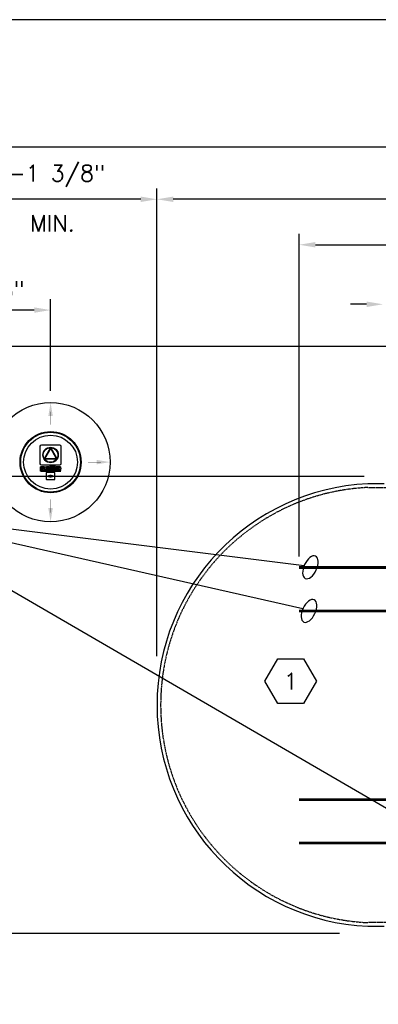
# Model space of a CAD drawing. Extents: x 1529 to 4201, y -422 to 622.
# Tile 351 of 460: x 3236 to 3335, y -16 to 256. Entities that reach past the tile are written whole.
import ezdxf
from ezdxf.enums import TextEntityAlignment as Align

# ---------------------------------------------------------------- set-up
doc = ezdxf.new("R2010")
doc.units = 0
doc.header["$MEASUREMENT"] = 0
doc.header["$PDSIZE"] = 1
doc.linetypes.add('HIDDEN3', pattern=[0.1875, 0.125, -0.0625])
doc.linetypes.add('TANK-SLAB$0$DASHED', pattern=[0.75, 0.5, -0.25])
doc.layers.get('0').update_dxf_attribs({"linetype": 'CONTINUOUS'})
doc.layers.get('DEFPOINTS').update_dxf_attribs({"linetype": 'CONTINUOUS'})
for name, color, linetype in [('DIM', 3, 'CONTINUOUS'), ('FREEZE-OUTLINE-TITLES', 60, 'CONTINUOUS'), ('MONITOR-WELL-COVER', 2, 'CONTINUOUS'), ('REBAR', 4, 'TANK-SLAB$0$DASHED'), ('TANK-SLAB', 6, 'CONTINUOUS'), ('TANK-SLOPE', 3, 'CONTINUOUS'), ('TANK-UST', 5, 'CONTINUOUS'), ('TEXT', 3, 'CONTINUOUS')]:
    doc.layers.add(name, color=color, linetype=linetype)
doc.styles.add('SIMPLEX', font='simplex')
doc.styles.add('TANK-SLAB$0$SIMPLEX', font='simplex')
doc.dimstyles.new('DIM48', dxfattribs={"dimscale": 48, "dimtxt": 0.09375, "dimasz": 0.09375, "dimexe": 0.0625, "dimexo": 0.0625, "dimgap": 0.0625, "dimtad": 1, "dimdec": 4, "dimzin": 3, "dimdsep": 46, "dimlunit": 4, "dimtxsty": 'SIMPLEX', "dimcen": 0, "dimclrd": 3, "dimclre": 3, "dimclrt": 3, "dimadec": 0, "dimazin": 0, "dimtfac": 1, "dimtdec": 4, "dimtofl": 0, "dimtmove": 2, "dimatfit": 3, "dimfxl": 1, "dimfrac": 2, "dimtolj": 1, "dimtzin": 3, "dimarcsym": 0})

# ---------------------------------------------------------------- blocks, each defined once
blk = doc.blocks.new('TANK-SLAB$0$HEX')
at = {"color": 3}
blk.add_lwpolyline([(-0.0577, 0.1), (-0.1155, 0), (-0.0577, -0.1), (0.0577, -0.1), (0.1155, 0), (0.0577, 0.1)], close=True, dxfattribs=at)
at = {"color": 3, "style": 'TANK-SLAB$0$SIMPLEX'}
blk.add_attdef('D#', text='', height=0.08, dxfattribs=at).set_placement((0, 0), align=Align.MIDDLE)
blk = doc.blocks.new('A$C50C34665')
at = {"layer": 'MONITOR-WELL-COVER', "color": 2}
for points in [[(-14.3, 5.8), (-14.3, 4.5), (-14.7, 4.5), (-14.7, 3.4), (-14.3, 3.4), (-14.3, 1), (-12.6, 1), (-12.6, 3.4), (-11.7, 3.4), (-11.7, 4.5), (-12.6, 4.5), (-12.6, 5.4, -0.414214), (-12.3, 5.7), (-11.7, 5.7), (-11.7, 6.7)], [(-3.3, 4.2), (-3.3, 4.2), (-3.3, 5.6), (-4.7, 5.6), (-4.7, 1), (-3.1, 1), (-3.1, 2.9, -0.414214), (-2.2, 3.8), (-2, 3.8), (-2, 5.6, 0.015515), (-2.1, 5.6, 0.024733), (-2.1, 5.6, 0.005946), (-2.2, 5.6, 0.01287), (-2.2, 5.7, 0.049414), (-2.3, 5.7, 0.053929), (-2.4, 5.7, 0.036627), (-2.5, 5.6, 0.042565), (-2.5, 5.6, 0.006291), (-2.6, 5.6, 0.008872), (-2.6, 5.6, 0.009321), (-2.7, 5.5, 0.009742), (-2.7, 5.5, 0.028906), (-2.8, 5.5, 0.027693), (-2.9, 5.4, 0.02663), (-2.9, 5.3, 0.041647), (-2.9, 5.3, 0.000265), (-3, 5.3, 0.000163), (-3, 5.2, 0.000116), (-3, 5.1, 0.000666), (-3.1, 5.1, 0.034843), (-3.1, 5, 0.014153), (-3.1, 4.9, 0.001676), (-3.1, 4.9, -0.00303), (-3.1, 4.8, -0.000398), (-3.1, 4.7, 0.000724), (-3.2, 4.7, 0.00166), (-3.2, 4.6, 0.006697), (-3.2, 4.5, 0.003794), (-3.2, 4.5, 0.000693), (-3.2, 4.4, 0.000272), (-3.2, 4.4, 0.00002), (-3.3, 4.2, 0.002677), (-3.3, 4.2, 0.000101), (-3.3, 4.2)]]:
    blk.add_lwpolyline(points, format="xyb", dxfattribs=at)
for points in [[(9.3, 6.7), (9.3, 6.3), (14.2, 6.3, -0.414214), (14.6, 5.9), (14.6, 0.8, -0.414214), (14.2, 0.4), (-14.5, 0.4), (-14.2, 0), (14.2, 0, 0.414214), (15, 0.9), (15, 5.9, 0.414214), (14.2, 6.7)], [(-11.1, 5.7), (-10.1, 5.7, 0.414214), (-9.8, 6.1), (-9.8, 6.4, 0.414214), (-10.1, 6.7), (-11.1, 6.7, 0.414214), (-11.4, 6.4), (-11.4, 6.1, 0.414214)], [(2.2, 2.2), (1.9, 2.1), (1.8, 2.1), (1.6, 2), (1.4, 2), (1.2, 2), (0.9, 2), (0.7, 2), (0.5, 2), (0.3, 2), (0.1, 2.1), (0, 2.2), (-0.1, 2.3), (-0.2, 2.4), (-0.2, 2.5), (-0.2, 2.9), (2.3, 2.9), (2.3, 3), (2.3, 3.1), (2.3, 3.3), (2.4, 3.4), (2.4, 3.6), (2.4, 3.7, 1), (-1.8, 3.7), (-1.8, 3.5), (-1.8, 3.2), (-1.8, 3), (-1.8, 2.7), (-1.7, 2.5), (-1.7, 2.3), (-1.6, 2), (-1.5, 1.9), (-1.4, 1.7), (-1.3, 1.6), (-1.2, 1.4), (-1, 1.3), (-0.8, 1.2), (-0.6, 1.1), (-0.4, 1), (-0.2, 1), (0.1, 1), (0.5, 0.9), (0.7, 0.9), (1, 1), (1.3, 1), (1.4, 1), (1.6, 1.1), (1.8, 1.1), (2, 1.2), (2, 1.2)], [(1.1, 3.7), (1.1, 3.9, 1), (-0.3, 3.9), (-0.3, 3.7)], [(4.9, 5.7), (5.9, 5.7, 0.414214), (6.3, 6.1), (6.3, 6.4, 0.414214), (5.9, 6.7), (4.9, 6.7, 0.414214), (4.6, 6.4), (4.6, 6.1, 0.414214)], [(9.8, 1.2), (9.8, 2), (9.1, 2, -0.414214), (8.7, 2.5), (8.7, 4.1), (9.8, 4.1), (9.8, 5.6), (8.7, 5.6), (8.7, 6.5), (7.8, 6.5, -0.161868), (6.5, 4.9), (6.5, 4.1), (7, 4.1), (7, 1.8), (7.1, 1.7), (7.1, 1.5), (7.2, 1.4), (7.3, 1.3), (7.3, 1.2), (7.5, 1.2), (7.5, 1.1), (7.8, 1), (8, 1), (8.1, 0.9), (8.3, 0.9), (8.5, 0.9), (8.7, 0.9), (8.8, 1), (9, 1), (9.1, 1), (9.3, 1), (9.4, 1.1), (9.6, 1.1)], [(11.7, 2.5), (11.7, 2.9), (14.1, 2.9), (14.2, 3), (14.2, 3.1), (14.2, 3.3), (14.2, 3.4), (14.2, 3.6), (14.2, 3.7, 1), (10.1, 3.7), (10.1, 3.5), (10.1, 3.2), (10.1, 3), (10.1, 2.7), (10.1, 2.5), (10.2, 2.3), (10.3, 2), (10.4, 1.9), (10.5, 1.7), (10.6, 1.6), (10.7, 1.4), (10.9, 1.3), (11.1, 1.2), (11.2, 1.1), (11.5, 1), (11.7, 1), (12, 1), (12.4, 0.9), (12.6, 0.9), (12.9, 1), (13.1, 1), (13.3, 1), (13.5, 1.1), (13.7, 1.1), (13.9, 1.2), (13.9, 1.2), (14.1, 2.2), (13.8, 2.1), (13.7, 2.1), (13.5, 2), (13.3, 2), (13.1, 2), (12.8, 2), (12.6, 2), (12.4, 2), (12.2, 2), (12, 2.1), (11.9, 2.2), (11.8, 2.3), (11.7, 2.4)], [(13, 3.7), (13, 3.9, 1), (11.6, 3.9), (11.6, 3.7)]]:
    blk.add_lwpolyline(points, format="xyb", close=True, dxfattribs=at)
for points in [[(-11.7, 6.7), (-11.8, 6.8), (-11.9, 6.8), (-12, 6.8), (-12, 6.8), (-12.1, 6.8), (-12.1, 6.8), (-12.2, 6.8), (-12.2, 6.8), (-12.3, 6.8), (-12.3, 6.8), (-12.3, 6.8), (-12.4, 6.8), (-12.4, 6.8), (-12.5, 6.8), (-12.5, 6.8), (-12.5, 6.8), (-12.6, 6.8), (-12.6, 6.8), (-12.7, 6.8), (-12.7, 6.8), (-12.8, 6.8), (-12.8, 6.8), (-12.8, 6.8), (-12.9, 6.8), (-12.9, 6.8), (-13, 6.8), (-13, 6.8), (-13.1, 6.8), (-13.1, 6.8), (-13.2, 6.8), (-13.2, 6.8), (-13.2, 6.8), (-13.3, 6.8), (-13.3, 6.8), (-13.3, 6.8), (-13.4, 6.8), (-13.4, 6.8), (-13.4, 6.7), (-13.5, 6.7), (-13.5, 6.7), (-13.5, 6.7), (-13.5, 6.7), (-13.5, 6.7), (-13.6, 6.7), (-13.6, 6.7), (-13.6, 6.7), (-13.6, 6.7), (-13.7, 6.7), (-13.7, 6.6), (-13.7, 6.6), (-13.7, 6.6), (-13.8, 6.6), (-13.8, 6.6), (-13.8, 6.6), (-13.8, 6.6), (-13.8, 6.5), (-13.8, 6.5), (-13.9, 6.5), (-13.9, 6.5), (-13.9, 6.5), (-13.9, 6.5), (-13.9, 6.5), (-13.9, 6.5), (-13.9, 6.4), (-14, 6.4), (-14, 6.4), (-14, 6.4), (-14, 6.4), (-14, 6.4), (-14.1, 6.3), (-14.1, 6.3), (-14.1, 6.3), (-14.1, 6.3), (-14.1, 6.2), (-14.1, 6.2), (-14.2, 6.2), (-14.2, 6.2), (-14.2, 6.2), (-14.2, 6.1), (-14.2, 6.1), (-14.2, 6.1), (-14.2, 6), (-14.2, 6), (-14.2, 6), (-14.2, 5.9), (-14.3, 5.9), (-14.3, 5.9), (-14.3, 5.8)], [(-7.8, 4.4), (-7.8, 6.7), (-9.4, 6.7), (-9.4, 1), (-7.8, 1), (-7.8, 2.3)], [(-7.8, 4.4), (-7.8, 4.4), (-7.8, 4.4), (-7.8, 4.5), (-7.8, 4.5), (-7.8, 4.6), (-7.8, 4.6), (-7.7, 4.7), (-7.7, 4.7), (-7.7, 4.8), (-7.7, 4.8), (-7.7, 4.8), (-7.7, 4.9), (-7.7, 4.9), (-7.6, 4.9), (-7.6, 5), (-7.6, 5), (-7.6, 5), (-7.6, 5.1), (-7.6, 5.1), (-7.5, 5.1), (-7.5, 5.2), (-7.5, 5.2), (-7.5, 5.2), (-7.5, 5.3), (-7.4, 5.3), (-7.4, 5.3), (-7.4, 5.4), (-7.4, 5.4), (-7.3, 5.4), (-7.3, 5.4), (-7.3, 5.5), (-7.3, 5.5), (-7.2, 5.5), (-7.2, 5.5), (-7.2, 5.5), (-7.1, 5.6), (-7.1, 5.6), (-7.1, 5.6), (-7, 5.6), (-7, 5.6), (-7, 5.6), (-6.9, 5.7), (-6.9, 5.7), (-6.8, 5.7), (-6.8, 5.7), (-6.8, 5.7), (-6.7, 5.7), (-6.7, 5.7), (-6.6, 5.7), (-6.6, 5.7), (-6.5, 5.7), (-6.5, 5.7), (-6.5, 5.7), (-6.4, 5.7), (-6.4, 5.7), (-6.3, 5.7), (-6.3, 5.7), (-6.3, 5.7), (-6.2, 5.7), (-6.2, 5.7), (-6.1, 5.7), (-6.1, 5.7), (-6.1, 5.7), (-6, 5.7), (-6, 5.6), (-5.9, 5.6), (-5.9, 5.6), (-5.9, 5.6), (-5.8, 5.6), (-5.8, 5.6), (-5.8, 5.5), (-5.7, 5.5), (-5.7, 5.5), (-5.7, 5.5), (-5.6, 5.5), (-5.6, 5.4), (-5.6, 5.4), (-5.6, 5.4), (-5.5, 5.4), (-5.5, 5.3), (-5.5, 5.3), (-5.5, 5.3), (-5.4, 5.2), (-5.4, 5.2), (-5.4, 5.2), (-5.4, 5.1), (-5.4, 5.1), (-5.3, 5.1), (-5.3, 5), (-5.3, 5), (-5.3, 5), (-5.3, 4.9), (-5.3, 4.9), (-5.3, 4.9), (-5.2, 4.8), (-5.2, 4.8), (-5.2, 4.8), (-5.2, 4.7), (-5.2, 4.7), (-5.2, 4.6), (-5.2, 4.6), (-5.2, 4.5), (-5.1, 4.5), (-5.1, 4.4), (-5.1, 4.4), (-5.1, 4.4), (-5.1, 4.3), (-5.1, 4.3), (-5.1, 4.2), (-5.1, 4.2), (-5.1, 4.1), (-5.1, 4.1), (-5.1, 4.1), (-5.1, 4), (-5.1, 4), (-5.1, 3.9), (-5.1, 3.9), (-5.1, 3.9), (-5.1, 3.8), (-5.1, 3.8), (-5.1, 3.8), (-5.1, 3.7), (-5.1, 3.7), (-5.1, 3.6), (-5.1, 3.6), (-5.1, 3.6), (-5, 3.5), (-5, 3.5), (-5, 3.5), (-5, 3.4), (-5, 3.4), (-5, 3.4), (-5, 3.3), (-5, 3.3), (-5, 3.3), (-5, 3.2), (-5, 3.2), (-5, 3.2), (-5, 3.1), (-5.1, 3.1), (-5.1, 3.1), (-5.1, 3), (-5.1, 3), (-5.1, 3), (-5.1, 2.9), (-5.1, 2.9), (-5.1, 2.8), (-5.1, 2.8), (-5.1, 2.8), (-5.1, 2.7), (-5.1, 2.7), (-5.1, 2.7), (-5.1, 2.6), (-5.1, 2.6), (-5.1, 2.5), (-5.1, 2.5), (-5.1, 2.5), (-5.1, 2.4), (-5.1, 2.4), (-5.1, 2.3), (-5.1, 2.3), (-5.1, 2.2), (-5.1, 2.2), (-5.2, 2.1), (-5.2, 2.1), (-5.2, 2), (-5.2, 2), (-5.2, 2), (-5.2, 1.9), (-5.2, 1.9), (-5.2, 1.8), (-5.3, 1.8), (-5.3, 1.8), (-5.3, 1.7), (-5.3, 1.7), (-5.3, 1.7), (-5.3, 1.6), (-5.3, 1.6), (-5.4, 1.6), (-5.4, 1.5), (-5.4, 1.5), (-5.4, 1.5), (-5.4, 1.4), (-5.5, 1.4), (-5.5, 1.4), (-5.5, 1.3), (-5.5, 1.3), (-5.6, 1.3), (-5.6, 1.3), (-5.6, 1.2), (-5.6, 1.2), (-5.7, 1.2), (-5.7, 1.2), (-5.7, 1.2), (-5.8, 1.1), (-5.8, 1.1), (-5.8, 1.1), (-5.9, 1.1), (-5.9, 1.1), (-5.9, 1), (-6, 1), (-6, 1), (-6.1, 1), (-6.1, 1), (-6.1, 1), (-6.2, 1), (-6.2, 1), (-6.3, 1), (-6.3, 1), (-6.3, 0.9), (-6.4, 0.9), (-6.4, 0.9), (-6.5, 0.9), (-6.5, 0.9), (-6.5, 0.9), (-6.6, 0.9), (-6.6, 1), (-6.7, 1), (-6.7, 1), (-6.8, 1), (-6.8, 1), (-6.8, 1), (-6.9, 1), (-6.9, 1), (-7, 1), (-7, 1), (-7, 1.1), (-7.1, 1.1), (-7.1, 1.1), (-7.1, 1.1), (-7.2, 1.1), (-7.2, 1.2), (-7.2, 1.2), (-7.3, 1.2), (-7.3, 1.2), (-7.3, 1.2), (-7.3, 1.3), (-7.4, 1.3), (-7.4, 1.3), (-7.4, 1.3), (-7.4, 1.4), (-7.5, 1.4), (-7.5, 1.4), (-7.5, 1.5), (-7.5, 1.5), (-7.5, 1.5), (-7.6, 1.6), (-7.6, 1.6), (-7.6, 1.6), (-7.6, 1.7), (-7.6, 1.7), (-7.6, 1.7), (-7.7, 1.8), (-7.7, 1.8), (-7.7, 1.8), (-7.7, 1.9), (-7.7, 1.9), (-7.7, 2), (-7.7, 2), (-7.8, 2), (-7.8, 2.1), (-7.8, 2.1), (-7.8, 2.2), (-7.8, 2.2), (-7.8, 2.3), (-7.8, 2.3)]]:
    blk.add_lwpolyline(points, dxfattribs=at)
for points in [[(-11.4, 1), (-9.8, 1), (-9.8, 5.4), (-11.4, 5.4)], [(-6.7, 3.1), (-6.7, 3.1), (-6.7, 3.1), (-6.7, 3.1), (-6.7, 3.1), (-6.7, 3.1), (-6.7, 3.1), (-6.7, 3), (-6.7, 3), (-6.7, 3), (-6.7, 3), (-6.7, 3), (-6.7, 3), (-6.7, 3), (-6.7, 2.9), (-6.7, 2.9), (-6.7, 2.9), (-6.7, 2.9), (-6.7, 2.9), (-6.7, 2.9), (-6.7, 2.8), (-6.7, 2.8), (-6.7, 2.8), (-6.7, 2.8), (-6.7, 2.8), (-6.7, 2.7), (-6.7, 2.7), (-6.7, 2.7), (-6.7, 2.7), (-6.7, 2.7), (-6.7, 2.7), (-6.7, 2.7), (-6.8, 2.6), (-6.8, 2.6), (-6.8, 2.6), (-6.8, 2.6), (-6.8, 2.6), (-6.8, 2.6), (-6.8, 2.6), (-6.8, 2.5), (-6.8, 2.5), (-6.8, 2.5), (-6.8, 2.5), (-6.8, 2.5), (-6.8, 2.5), (-6.8, 2.5), (-6.9, 2.5), (-6.9, 2.5), (-6.9, 2.5), (-6.9, 2.4), (-6.9, 2.4), (-6.9, 2.4), (-6.9, 2.4), (-6.9, 2.4), (-6.9, 2.4), (-7, 2.4), (-7, 2.4), (-7, 2.4), (-7, 2.4), (-7, 2.4), (-7, 2.4), (-7, 2.4), (-7.1, 2.4), (-7.1, 2.3), (-7.1, 2.3), (-7.1, 2.3), (-7.1, 2.3), (-7.1, 2.3), (-7.1, 2.3), (-7.2, 2.3), (-7.2, 2.3), (-7.2, 2.3), (-7.2, 2.3), (-7.2, 2.3), (-7.2, 2.3), (-7.3, 2.3), (-7.3, 2.3), (-7.3, 2.3), (-7.3, 2.3), (-7.3, 2.3), (-7.3, 2.3), (-7.4, 2.3), (-7.4, 2.4), (-7.4, 2.4), (-7.4, 2.4), (-7.4, 2.4), (-7.4, 2.4), (-7.4, 2.4), (-7.5, 2.4), (-7.5, 2.4), (-7.5, 2.4), (-7.5, 2.4), (-7.5, 2.4), (-7.5, 2.4), (-7.5, 2.4), (-7.5, 2.4), (-7.5, 2.5), (-7.6, 2.5), (-7.6, 2.5), (-7.6, 2.5), (-7.6, 2.5), (-7.6, 2.5), (-7.6, 2.5), (-7.6, 2.5), (-7.6, 2.5), (-7.6, 2.5), (-7.6, 2.6), (-7.6, 2.6), (-7.6, 2.6), (-7.6, 2.6), (-7.7, 2.6), (-7.7, 2.6), (-7.7, 2.6), (-7.7, 2.7), (-7.7, 2.7), (-7.7, 2.7), (-7.7, 2.7), (-7.7, 2.7), (-7.7, 2.7), (-7.7, 2.7), (-7.7, 2.8), (-7.7, 2.8), (-7.7, 2.8), (-7.7, 2.8), (-7.7, 2.8), (-7.7, 2.9), (-7.7, 2.9), (-7.7, 2.9), (-7.7, 2.9), (-7.7, 2.9), (-7.7, 2.9), (-7.7, 3), (-7.7, 3), (-7.7, 3), (-7.7, 3), (-7.7, 3), (-7.7, 3), (-7.7, 3), (-7.7, 3.1), (-7.7, 3.1), (-7.7, 3.1), (-7.7, 3.1), (-7.8, 3.1), (-7.8, 3.1), (-7.8, 3.1), (-7.8, 3.2), (-7.8, 3.2), (-7.8, 3.2), (-7.8, 3.2), (-7.8, 3.2), (-7.8, 3.2), (-7.8, 3.2), (-7.8, 3.2), (-7.8, 3.3), (-7.8, 3.3), (-7.8, 3.3), (-7.8, 3.3), (-7.8, 3.3), (-7.8, 3.3), (-7.8, 3.3), (-7.8, 3.3), (-7.8, 3.4), (-7.8, 3.4), (-7.7, 3.4), (-7.7, 3.4), (-7.7, 3.4), (-7.7, 3.4), (-7.7, 3.4), (-7.7, 3.5), (-7.7, 3.5), (-7.7, 3.5), (-7.7, 3.5), (-7.7, 3.5), (-7.7, 3.5), (-7.7, 3.5), (-7.7, 3.6), (-7.7, 3.6), (-7.7, 3.6), (-7.7, 3.6), (-7.7, 3.6), (-7.7, 3.6), (-7.7, 3.7), (-7.7, 3.7), (-7.7, 3.7), (-7.7, 3.7), (-7.7, 3.7), (-7.7, 3.8), (-7.7, 3.8), (-7.7, 3.8), (-7.7, 3.8), (-7.7, 3.8), (-7.7, 3.8), (-7.7, 3.8), (-7.7, 3.9), (-7.7, 3.9), (-7.6, 3.9), (-7.6, 3.9), (-7.6, 3.9), (-7.6, 3.9), (-7.6, 3.9), (-7.6, 3.9), (-7.6, 4), (-7.6, 4), (-7.6, 4), (-7.6, 4), (-7.6, 4), (-7.6, 4), (-7.6, 4), (-7.5, 4), (-7.5, 4), (-7.5, 4), (-7.5, 4.1), (-7.5, 4.1), (-7.5, 4.1), (-7.5, 4.1), (-7.5, 4.1), (-7.5, 4.1), (-7.4, 4.1), (-7.4, 4.1), (-7.4, 4.1), (-7.4, 4.1), (-7.4, 4.1), (-7.4, 4.1), (-7.4, 4.1), (-7.3, 4.1), (-7.3, 4.1), (-7.3, 4.1), (-7.3, 4.1), (-7.3, 4.2), (-7.3, 4.2), (-7.2, 4.2), (-7.2, 4.2), (-7.2, 4.2), (-7.2, 4.2), (-7.2, 4.2), (-7.2, 4.2), (-7.1, 4.2), (-7.1, 4.1), (-7.1, 4.1), (-7.1, 4.1), (-7.1, 4.1), (-7.1, 4.1), (-7.1, 4.1), (-7, 4.1), (-7, 4.1), (-7, 4.1), (-7, 4.1), (-7, 4.1), (-7, 4.1), (-7, 4.1), (-6.9, 4.1), (-6.9, 4.1), (-6.9, 4.1), (-6.9, 4.1), (-6.9, 4), (-6.9, 4), (-6.9, 4), (-6.9, 4), (-6.9, 4), (-6.8, 4), (-6.8, 4), (-6.8, 4), (-6.8, 4), (-6.8, 4), (-6.8, 3.9), (-6.8, 3.9), (-6.8, 3.9), (-6.8, 3.9), (-6.8, 3.9), (-6.8, 3.9), (-6.8, 3.9), (-6.8, 3.9), (-6.8, 3.8), (-6.7, 3.8), (-6.7, 3.8), (-6.7, 3.8), (-6.7, 3.8), (-6.7, 3.8), (-6.7, 3.8), (-6.7, 3.7), (-6.7, 3.7), (-6.7, 3.7), (-6.7, 3.7), (-6.7, 3.7), (-6.7, 3.6), (-6.7, 3.6), (-6.7, 3.6), (-6.7, 3.6), (-6.7, 3.6), (-6.7, 3.6), (-6.7, 3.5), (-6.7, 3.5), (-6.7, 3.5), (-6.7, 3.5), (-6.7, 3.5), (-6.7, 3.5), (-6.7, 3.5), (-6.7, 3.4), (-6.7, 3.4), (-6.7, 3.4), (-6.7, 3.4), (-6.7, 3.4), (-6.7, 3.4), (-6.7, 3.4), (-6.7, 3.3), (-6.7, 3.3), (-6.7, 3.3), (-6.7, 3.3), (-6.7, 3.3), (-6.7, 3.3), (-6.7, 3.3), (-6.7, 3.3), (-6.7, 3.2), (-6.7, 3.2), (-6.7, 3.2), (-6.7, 3.2), (-6.7, 3.2), (-6.7, 3.2), (-6.7, 3.2), (-6.7, 3.2)], [(-7.1, 6.3), (-7.1, 6.7), (1.9, 6.7), (1.9, 6.3)], [(2.6, 1), (4.2, 1), (4.2, 6.7), (2.6, 6.7)], [(4.6, 1), (6.3, 1), (6.3, 5.4), (4.6, 5.4)]]:
    blk.add_lwpolyline(points, close=True, dxfattribs=at)
blk = doc.blocks.new('*D79')
at = {"layer": 'DEFPOINTS', "color": 0, "transparency": 16777216}
for p in [(3212.92, 220.5), (3212.92, 165.68), (3875.82, 165.68)]:
    blk.add_point(p, dxfattribs=at)
at = {"layer": 'DIM', "color": 3, "lineweight": -2, "transparency": 16777216}
for p, q in [((3212.92, 168.68), (3212.92, 223.5)), ((3875.82, 168.68), (3875.82, 223.5)), ((3871.32, 220.5), (3217.42, 220.5))]:
    blk.add_line(p, q, dxfattribs=at)
at = {"layer": 'DIM', "color": 3, "transparency": 16777216}
for points in [[(3217.42, 221.25), (3217.42, 219.75), (3212.92, 220.5)], [(3871.32, 221.25), (3871.32, 219.75), (3875.82, 220.5)]]:
    blk.add_solid(points, dxfattribs=at)
at = {"layer": 'DIM', "color": 3, "transparency": 16777216, "insert": (3544.37, 226.93), "char_height": 4.5, "attachment_point": 5, "style": 'SIMPLEX'}
blk.add_mtext('\\A1;55\'-2 7/8" (F.V. TANK SLAB)', dxfattribs=at)
blk = doc.blocks.new('*D80')
at = {"layer": 'DEFPOINTS', "color": 0, "transparency": 16777216}
for p in [(3212.92, 206.17), (3212.92, 165.68), (3274.31, 77.18)]:
    blk.add_point(p, dxfattribs=at)
at = {"layer": 'DIM', "color": 3, "lineweight": -2, "transparency": 16777216}
for p, q in [((3212.92, 168.68), (3212.92, 209.17)), ((3274.31, 80.18), (3274.31, 209.17)), ((3269.81, 206.17), (3217.42, 206.17))]:
    blk.add_line(p, q, dxfattribs=at)
at = {"layer": 'DIM', "color": 3, "transparency": 16777216}
for points in [[(3217.42, 206.92), (3217.42, 205.42), (3212.92, 206.17)], [(3269.81, 206.92), (3269.81, 205.42), (3274.31, 206.17)]]:
    blk.add_solid(points, dxfattribs=at)
at = {"layer": 'DIM', "color": 3, "transparency": 16777216, "insert": (3243.61, 212.6), "char_height": 4.5, "attachment_point": 5, "style": 'SIMPLEX'}
blk.add_mtext('\\A1;5\'-1 3/8"', dxfattribs=at)
blk = doc.blocks.new('*D81')
at = {"layer": 'DEFPOINTS', "color": 0, "transparency": 16777216}
for p in [(3274.31, 206.17), (3274.31, 206.17), (3819.07, 195.68)]:
    blk.add_point(p, dxfattribs=at)
at = {"layer": 'DIM', "color": 3, "lineweight": -2, "transparency": 16777216}
for p, q in [((3819.07, 198.68), (3819.07, 209.17)), ((3814.57, 206.17), (3278.81, 206.17))]:
    blk.add_line(p, q, dxfattribs=at)
at = {"layer": 'DIM', "color": 3, "transparency": 16777216}
for points in [[(3278.81, 206.92), (3278.81, 205.42), (3274.31, 206.17)], [(3814.57, 206.92), (3814.57, 205.42), (3819.07, 206.17)]]:
    blk.add_solid(points, dxfattribs=at)
at = {"layer": 'DIM', "color": 3, "transparency": 16777216, "insert": (3546.69, 212.6), "char_height": 4.5, "attachment_point": 5, "style": 'SIMPLEX'}
blk.add_mtext('\\A1;45\'-4 3/4" (F.V. TANK LENGTH)', dxfattribs=at)
blk = doc.blocks.new('*D86')
at = {"layer": 'DEFPOINTS', "color": 0, "transparency": 16777216}
for p in [(3182.92, 165.68), (3212.92, 165.68), (3334.55, 129.68)]:
    blk.add_point(p, dxfattribs=at)
at = {"layer": 'DIM', "color": 3, "lineweight": -2, "transparency": 16777216}
for p, q in [((3209.92, 165.68), (3179.92, 165.68)), ((3182.92, 134.18), (3182.92, 161.18)), ((3331.55, 129.68), (3179.92, 129.68))]:
    blk.add_line(p, q, dxfattribs=at)
at = {"layer": 'DIM', "color": 3, "transparency": 16777216}
for points in [[(3182.17, 161.18), (3183.67, 161.18), (3182.92, 165.68)], [(3182.17, 134.18), (3183.67, 134.18), (3182.92, 129.68)]]:
    blk.add_solid(points, dxfattribs=at)
at = {"layer": 'DIM', "color": 3, "transparency": 16777216, "insert": (3177.24, 147.68), "char_height": 4.5, "attachment_point": 5, "rotation": 90, "style": 'SIMPLEX'}
blk.add_mtext('\\A1;3\'-0"', dxfattribs=at)
blk = doc.blocks.new('*D89')
at = {"layer": 'DEFPOINTS', "color": 0, "transparency": 16777216}
for p in [(3182.92, 3.68), (3262.32, 3.68), (3421.12, -32.32)]:
    blk.add_point(p, dxfattribs=at)
at = {"layer": 'DIM', "color": 3, "lineweight": -2, "transparency": 16777216}
for p, q in [((3259.32, 3.68), (3179.92, 3.68)), ((3182.92, -27.82), (3182.92, -0.82)), ((3418.12, -32.32), (3179.92, -32.32))]:
    blk.add_line(p, q, dxfattribs=at)
at = {"layer": 'DIM', "color": 3, "transparency": 16777216}
for points in [[(3182.17, -0.82), (3183.67, -0.82), (3182.92, 3.68)], [(3182.17, -27.82), (3183.67, -27.82), (3182.92, -32.32)]]:
    blk.add_solid(points, dxfattribs=at)
at = {"layer": 'DIM', "color": 3, "transparency": 16777216, "insert": (3177.24, -14.32), "char_height": 4.5, "attachment_point": 5, "rotation": 90, "style": 'SIMPLEX'}
blk.add_mtext('\\A1;3\'-0"', dxfattribs=at)
blk = doc.blocks.new('*D90')
at = {"layer": 'DEFPOINTS', "color": 0, "transparency": 16777216}
for p in [(3182.92, 129.68), (3182.92, 129.68), (3327.71, 3.68)]:
    blk.add_point(p, dxfattribs=at)
at = {"layer": 'DIM', "color": 3, "lineweight": -2, "transparency": 16777216}
for p, q in [((3182.92, 8.18), (3182.92, 125.18)), ((3324.71, 3.68), (3179.92, 3.68))]:
    blk.add_line(p, q, dxfattribs=at)
at = {"layer": 'DIM', "color": 3, "transparency": 16777216}
for points in [[(3182.17, 125.18), (3183.67, 125.18), (3182.92, 129.68)], [(3182.17, 8.18), (3183.67, 8.18), (3182.92, 3.68)]]:
    blk.add_solid(points, dxfattribs=at)
at = {"layer": 'DIM', "color": 3, "transparency": 16777216, "insert": (3177.24, 66.68), "char_height": 4.5, "attachment_point": 5, "rotation": 90, "style": 'SIMPLEX'}
blk.add_mtext('\\A1;10\'-6"', dxfattribs=at)
blk = doc.blocks.new('*D92')
at = {"layer": 'DEFPOINTS', "color": 0, "transparency": 16777216}
for p in [(3212.92, 175.61), (3212.92, 165.68), (3244.92, 150.32)]:
    blk.add_point(p, dxfattribs=at)
at = {"layer": 'DIM', "color": 3, "lineweight": -2, "transparency": 16777216}
for p, q in [((3212.92, 168.68), (3212.92, 178.61)), ((3244.92, 153.32), (3244.92, 178.61)), ((3240.42, 175.61), (3217.42, 175.61))]:
    blk.add_line(p, q, dxfattribs=at)
at = {"layer": 'DIM', "color": 3, "transparency": 16777216}
for points in [[(3217.42, 176.36), (3217.42, 174.86), (3212.92, 175.61)], [(3240.42, 176.36), (3240.42, 174.86), (3244.92, 175.61)]]:
    blk.add_solid(points, dxfattribs=at)
at = {"layer": 'DIM', "color": 3, "transparency": 16777216, "insert": (3228.92, 181.29), "char_height": 4.5, "attachment_point": 5, "style": 'SIMPLEX'}
blk.add_mtext('\\A1;2\'-8"', dxfattribs=at)
blk = doc.blocks.new('*D106')
at = {"color": 3, "lineweight": -2, "transparency": 16777216}
for p, q in [((3313.57, 107.68), (3313.57, 196.62)), ((3780.89, 107.62), (3780.89, 196.62)), ((3318.07, 193.62), (3776.39, 193.62))]:
    blk.add_line(p, q, dxfattribs=at)
at = {"color": 3, "transparency": 16777216}
for points in [[(3318.07, 194.37), (3318.07, 192.87), (3313.57, 193.62)], [(3776.39, 194.37), (3776.39, 192.87), (3780.89, 193.62)]]:
    blk.add_solid(points, dxfattribs=at)
at = {"layer": 'DEFPOINTS', "color": 0, "transparency": 16777216}
for p in [(3780.89, 193.62), (3313.57, 104.68), (3780.89, 104.62)]:
    blk.add_point(p, dxfattribs=at)
at = {"color": 3, "transparency": 16777216, "insert": (3547.23, 199.3), "char_height": 4.5, "attachment_point": 5, "style": 'SIMPLEX'}
blk.add_mtext('\\A1;38\'-10"', dxfattribs=at)
blk = doc.blocks.new('*D107')
at = {"layer": 'DEFPOINTS', "color": 0, "transparency": 16777216}
for p in [(3336.72, 177.21), (3348.72, 177.21), (3348.72, 177.21)]:
    blk.add_point(p, dxfattribs=at)
at = {"layer": 'DIM', "color": 3, "lineweight": -2, "transparency": 16777216}
for p, q in [((3332.22, 177.21), (3327.72, 177.21)), ((3353.22, 177.21), (3357.72, 177.21))]:
    blk.add_line(p, q, dxfattribs=at)
at = {"layer": 'DIM', "color": 3, "transparency": 16777216}
for points in [[(3332.22, 177.96), (3332.22, 176.46), (3336.72, 177.21)], [(3353.22, 177.96), (3353.22, 176.46), (3348.72, 177.21)]]:
    blk.add_solid(points, dxfattribs=at)
at = {"layer": 'DIM', "color": 3, "transparency": 16777216, "insert": (3342.72, 182.89), "char_height": 4.5, "attachment_point": 5, "style": 'SIMPLEX'}
blk.add_mtext("\\A1;1'", dxfattribs=at)

msp = doc.modelspace()

# ---------------------------------------------------------------- linework, layer by layer
at = {"layer": 'FREEZE-OUTLINE-TITLES', "color": 60, "linetype": 'Continuous'}
msp.add_lwpolyline([(4079.29486, 255.68774), (2963.29486, 255.68774), (2963.29486, -422.31593), (4079.29486, -422.31593)], close=True, dxfattribs=at)
at = {"layer": 'MONITOR-WELL-COVER', "color": 2}
for points in [[(3247.37632, 138.48568, -0.414213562), (3247.75132, 138.11068), (3247.75132, 133.19139, -0.414213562), (3247.37632, 132.81639), (3242.45703, 132.81639, -0.414213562), (3242.08203, 133.19139), (3242.08203, 138.11068, -0.414213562), (3242.45703, 138.48568)], [(3243.09121, 134.81936, -0.515091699), (3244.72499, 137.64785, -0.609772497), (3244.78508, 137.55437), (3243.2022, 134.81401, -0.609772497)], [(3243.34137, 134.80355, 0.57736514), (3243.39548, 134.70979), (3246.43864, 134.70924, 0.577365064), (3246.49278, 134.80298), (3244.97168, 137.43844, 0.577320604), (3244.86343, 137.43846)], [(3246.63084, 134.81339), (3245.04895, 137.55433, -0.609772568), (3245.10908, 137.64778, -0.515091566), (3246.74184, 134.8187, -0.609772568)], [(3246.54914, 134.48524, -0.514795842), (3243.28379, 134.48583, -0.609932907), (3243.33468, 134.58463), (3246.49829, 134.58406, -0.609932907)]]:
    msp.add_lwpolyline(points, format="xyb", close=True, dxfattribs=at)
at = {"layer": 'MONITOR-WELL-COVER', "color": 2, "flags": 128}
for points in [[(3245.99935, 128.87938, 0.414213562), (3246.09778, 128.97781), (3246.09778, 130.74946, 0.414213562), (3245.99935, 130.84788), (3243.834, 130.84788, 0.414213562), (3243.73557, 130.74946), (3243.73557, 128.97781, 0.414213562), (3243.834, 128.87938)], [(3245.45935, 129.63432), (3245.12777, 129.63432, -0.466252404), (3244.70558, 129.63432), (3244.374, 129.63432, -0.159100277), (3244.374, 129.98865), (3244.70558, 129.98865, -0.466252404), (3245.12777, 129.98865), (3245.45935, 129.98865, -0.159100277)]]:
    msp.add_lwpolyline(points, format="xyb", close=True, dxfattribs=at)
at = {"layer": 'MONITOR-WELL-COVER', "color": 4}
msp.add_circle((3244.91667, 133.68253), 8.4375, dxfattribs=at)
at = {"layer": 'MONITOR-WELL-COVER', "color": 1}
msp.add_circle((3244.91667, 133.68253), 8.25, dxfattribs=at)
at = {"layer": 'MONITOR-WELL-COVER', "color": 2}
for centre, radius in [((3244.91667, 133.68253), 7.4375), ((3244.91667, 135.65103), 2.13227)]:
    msp.add_circle(centre, radius, dxfattribs=at)
at = {"layer": 'REBAR', "const_width": 0.75}
for points in [[(3433.56609, 104.62092), (3313.56643, 104.62092)], [(3433.56643, 92.62092), (3313.56643, 92.62092)], [(3433.56643, 40.62092), (3313.56643, 40.62092)], [(3433.56643, 28.62092), (3313.56643, 28.62092)]]:
    msp.add_lwpolyline(points, dxfattribs=at)
at = {"layer": 'TANK-SLAB'}
msp.add_lwpolyline([(3212.91667, -194.31593), (3212.91667, 165.68407), (3875.8174, 165.68407), (3875.8174, -194.31593)], close=True, dxfattribs=at)
at = {"layer": 'TANK-SLOPE', "const_width": 0.125}
for points in [[(3244.91667, 147.62003), (3244.91667, 143.97924)], [(3258.85417, 133.68253), (3255.21339, 133.68253)], [(3244.91667, 119.74503), (3244.91667, 123.38582)]]:
    msp.add_lwpolyline(points, dxfattribs=at)
at = {"layer": 'TANK-SLOPE'}
msp.add_circle((3244.91667, 133.68253), 16.4375, dxfattribs=at)
for points in [[(3245.54167, 146.37003), (3244.91667, 150.12003), (3244.29167, 146.37003)], [(3257.60417, 133.05753), (3261.35417, 133.68253), (3257.60417, 134.30753)], [(3245.54167, 120.99503), (3244.91667, 117.24503), (3244.29167, 120.99503)]]:
    msp.add_solid(points, dxfattribs=at)
at = {"layer": 'TANK-UST'}
msp.add_lwpolyline([(3337.0674, 127.68407), (3332.53138, 127.68407, 0.954330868), (3332.53138, 5.68407), (3337.0674, 5.68407)], format="xyb", dxfattribs=at)
at = {"layer": 'TANK-UST', "color": 2, "linetype": 'HIDDEN3'}
msp.add_lwpolyline([(3756.3174, 126.68407), (3760.82995, 126.68407, -0.9539575), (3760.82995, 6.68407), (3756.3174, 6.68407), (3661.0672, 6.68407), (3562.04785, 6.68407), (3337.04785, 6.68407), (3332.55465, 6.68407, -0.9539575), (3332.55465, 126.68407), (3337.04785, 126.68407), (3562.04785, 126.68407), (3661.0672, 126.68407)], format="xyb", close=True, dxfattribs=at)
at = {"layer": 'TEXT'}
for p in [(3314.91327, 105.08874), (3314.57569, 93.22531), (3344.90561, 33.94704)]:
    msp.add_line(p, (3196.96887, 119.73813), dxfattribs=at)
at = {"layer": 'TEXT', "extrusion": (0, 0, -1)}
for centre in [(3316.68645, 104.68483), (3316.29153, 92.64752)]:
    msp.add_ellipse(centre, major_axis=(-1.42719, -3.0665), ratio=0.525325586, dxfattribs=at)

# ---------------------------------------------------------------- block references
at = {"layer": 'MONITOR-WELL-COVER', "xscale": -0.1906896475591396, "yscale": 0.1906896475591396, "zscale": 0.1906896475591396}
msp.add_blockref('A$C50C34665', (3244.94883, 131.15444), dxfattribs=at)
at = {"layer": 'TEXT'}
ref = msp.add_blockref('TANK-SLAB$0$HEX', (3311.23537, 73.2632), dxfattribs=dict(at, xscale=-61.87951124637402, yscale=61.87951124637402, zscale=61.87951124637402))
ref.add_attrib('D#', '1', dxfattribs={"layer": '0', "height": 4.5, "style": 'TANK-SLAB$0$SIMPLEX'}).set_placement((3311.23537, 73.2632), align=Align.MIDDLE)

# ---------------------------------------------------------------- texts
at = {"layer": 'DIM', "style": 'TANK-SLAB$0$SIMPLEX'}
msp.add_text('MIN.', height=4.5, dxfattribs=at).set_placement((3239.26515, 197.31997))

# ---------------------------------------------------------------- dimensions: what is measured, and where the dimension line sits
dim = msp.add_linear_dim(base=(3780.8897, 193.625), p1=(3313.5672, 104.68483), p2=(3780.8897, 104.62169), angle=0, text='38\'-10"', dimstyle='DIM48')
dim.commit()
dim.dimension.update_dxf_attribs({"geometry": '*D106', "text_midpoint": (3547.22845, 199.30357)})
at = {"layer": 'DIM'}
for base, p1, p2, angle, text, picture, middle in [((3212.91667, 220.49782), (3875.8174, 165.68407), (3212.91667, 165.68407), 180, '<> (F.V. TANK SLAB)', '*D79', (3544.36704, 226.92639)), ((3274.31103, 206.16669), (3819.0674, 195.68407), (3274.31103, 206.16669), 180, '<> (F.V. TANK LENGTH)', '*D81', (3546.68921, 212.59526)), ((3348.7237, 177.20822), (3336.7237, 177.20822), (3348.7237, 177.20822), 0, "1'", '*D107', (3342.7237, 182.8868))]:
    dim = msp.add_linear_dim(base=base, p1=p1, p2=p2, angle=angle, text=text, dimstyle='DIM48', dxfattribs=at)
    dim.commit()
    dim.dimension.update_dxf_attribs({"geometry": picture, "text_midpoint": middle})
for base, p1, p2, angle, picture, middle in [((3212.91667, 206.16669), (3274.31103, 77.18259), (3212.91667, 165.68407), 180, '*D80', (3243.61385, 212.59526)), ((3212.91667, 175.61051), (3244.91667, 150.31613), (3212.91667, 165.68407), 180, '*D92', (3228.91667, 181.28908)), ((3182.91667, 165.68253), (3334.54513, 129.68253), (3212.91667, 165.68253), 90, '*D86', (3177.2381, 147.68253)), ((3182.91667, 129.68253), (3327.70954, 3.68253), (3182.91667, 129.68253), 90, '*D90', (3177.2381, 66.68253)), ((3182.91667, 3.68253), (3421.12124, -32.31747), (3262.3172, 3.68253), 90, '*D89', (3177.2381, -14.31747))]:
    dim = msp.add_linear_dim(base=base, p1=p1, p2=p2, angle=angle, dimstyle='DIM48', dxfattribs=at)
    dim.commit()
    dim.dimension.update_dxf_attribs({"geometry": picture, "text_midpoint": middle})

doc.saveas('drawing.dxf')
